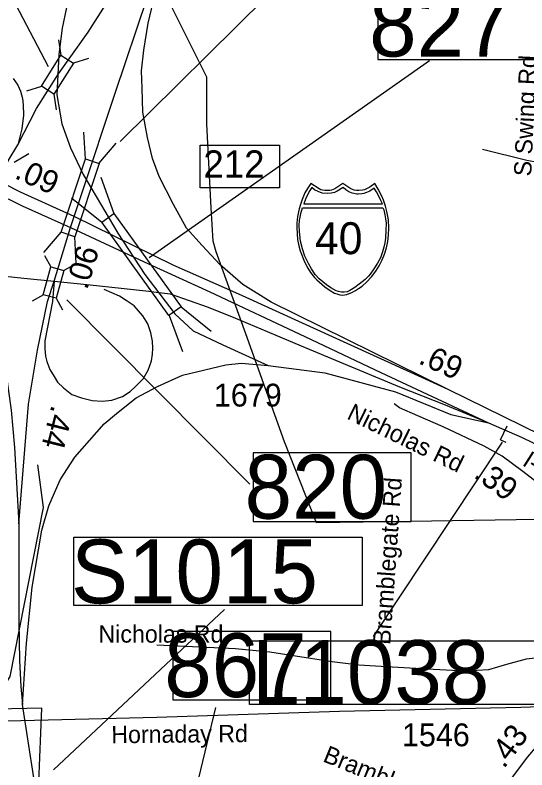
# Model space of a CAD drawing. Extents: x 1662474 to 1856135, y 779280 to 917889.
# Drawn here: x 1728098 to 1730904, y 841419 to 845555 of the extents above; entities that cross this region are included whole.
import ezdxf

# ---------------------------------------------------------------- set-up
doc = ezdxf.new("R2010")
doc.units = 0
for name, color, linetype in [('Exist Boundary Political City Limit New', 7, 'Continuous'), ('Exist Hydrographic Misc Water Feature', 7, 'Continuous'), ('Exist Road Non-System Type 51', 7, 'Continuous'), ('Exist Road Non-System Type 51 Label', 7, 'Continuous'), ('Exist Road Primary Interstate Divided Center Attributed', 7, 'Continuous'), ('Exist Road Primary Interstate Interchange CELL', 7, 'Continuous'), ('Exist Road Primary Interstate Mileage Hundredths English Label', 7, 'Continuous'), ('Exist Road Primary Interstate Ramp 1 Lane Attributed', 7, 'Continuous'), ('Exist Road Primary Interstate Service Mileage Tenths English Label', 7, 'Continuous'), ('Exist Road Primary Interstate Shield CELL', 7, 'Continuous'), ('Exist Road Primary Interstate Shield Number Label', 7, 'Continuous'), ('Exist Road Primary Interstate Structure Cantilever Sign CELL', 7, 'Continuous'), ('Exist Road Primary Interstate Structure Cantilever Sign Number Label', 7, 'Continuous'), ('Exist Road Primary Interstate Structure Ovrhead Sign CELL', 7, 'Continuous'), ('Exist Road Primary Interstate Structure Standard Bridge CELL', 7, 'Continuous'), ('Exist Road Primary Interstate Structure Standard Bridge Number Label', 7, 'Continuous'), ('Exist Road Secondary Mileage Hundredths English Label', 7, 'Continuous'), ('Exist Road Secondary Type 51 Attributed', 7, 'Continuous'), ('Exist Road Secondary Type 51 Label', 7, 'Continuous'), ('Exist Road Secondary Type 51 Number Label', 7, 'Continuous'), ('Exist Road Secondary Type 51 Undivided 4 Lane Attributed', 7, 'Continuous'), ('Exist Utilities Electrical Transmission Line', 7, 'Continuous'), ('Map Preparation Boundary City Limit Buffer Line', 7, 'Continuous')]:
    doc.layers.add(name, color=color, linetype=linetype)

msp = doc.modelspace()

# ---------------------------------------------------------------- linework, layer by layer
at = {"layer": 'Exist Boundary Political City Limit New'}
msp.add_lwpolyline([(1728966.6, 840478.9), (1728616.1, 840478.9), (1728384, 841145.8), (1728222.6, 841217.2), (1728245.1, 841758), (1727663.6, 841744.7), (1727677, 842078.7), (1726903, 842073), (1726933.9, 843311.2), (1725097.4, 843391.3), (1724920, 842817), (1724781.1, 842631.6), (1724245.4, 842247.5), (1723970.1, 842133.4), (1723936, 841683.4), (1723738.1, 841690.2), (1724113.5, 841015.1), (1724086.1, 840817.3), (1723847.4, 840442.2), (1723513, 840455.9), (1723368, 840465.5), (1723362.6, 840465.9), (1723345.5, 840467)], dxfattribs=at)
at = {"layer": 'Exist Hydrographic Misc Water Feature'}
msp.add_lwpolyline([(1725350.5, 839081.5), (1725456.3, 839722.7), (1725490.3, 839797.5), (1725666.5, 839902.2), (1726495.5, 840220.1), (1726621.4, 840352.1), (1726985.4, 840984.9), (1727119.5, 841041.2), (1727345.4, 841079.3), (1727529.4, 841170.7), (1727748.3, 841409.1), (1728070.5, 841931), (1728253.4, 842856.3), (1728222.4, 843089.9)], dxfattribs=at)
at = {"layer": 'Exist Road Non-System Type 51'}
for points in [[(1730964.1, 844746.4), (1730904.6, 844758.9), (1730660.9, 844818)], [(1730998.1, 842028.9), (1730950.1, 842030.4), (1730900.1, 842025.4), (1730791.5, 841996.5), (1730693.9, 841967.9), (1730564.8, 841959.8), (1730391.2, 841969.8), (1730164.8, 841981.4), (1729982.4, 841993.4), (1729835.6, 842012), (1729693.9, 842032.8), (1729493.9, 842065), (1729307.2, 842081.9), (1728876.1, 842102.6)]]:
    msp.add_lwpolyline(points, dxfattribs=at)
at = {"layer": 'Exist Road Primary Interstate Divided Center Attributed'}
for points in [[(1728112.4, 844843.8), (1728215, 845043.4), (1728336, 845233.5), (1728498.5, 845461.7), (1728697.2, 845776.2), (1728783.6, 845935.2), (1728918.5, 846249.8), (1729168.7, 847029)], [(1728421.7, 844452), (1728465.6, 844583.7), (1728647.1, 845126.4), (1728823.4, 845655.2), (1728943.1, 845995)], [(1728006.5, 844647.2), (1728059.5, 844756.5), (1728112.4, 844843.8)], [(1728421.7, 844452), (1728128.2, 844584.7), (1728038.8, 844631.2), (1728006.5, 844647.2)], [(1727979.4, 844587), (1728137.6, 844509.9), (1728401.4, 844391)], [(1728401.4, 844391), (1728421.7, 844452)], [(1730472, 843503.9), (1729324, 844024.9), (1728965.3, 844185.4), (1728421.7, 844452)], [(1728312.9, 844097.6), (1728401.4, 844391)], [(1728401.4, 844391), (1728829.1, 844192.2), (1729165.6, 844038.2), (1729686.5, 843793.2), (1730103.2, 843597.2), (1730693.2, 843319.9)], [(1727841.9, 844147.7), (1727974.6, 844132.2), (1728145.7, 844114), (1728312.9, 844097.6)], [(1727841.9, 844147.7), (1727915.8, 844011.6), (1727984.9, 843821.5), (1728048.9, 843584.7), (1728077.4, 843389.4), (1728094.7, 843185.5), (1728118, 842767.2)], [(1728118, 842767.2), (1728171.8, 843422.3), (1728220.2, 843719.5), (1728275.5, 843985.7), (1728312.9, 844097.6)], [(1728312.9, 844097.6), (1728509.5, 844076.9), (1728679.3, 844057.8), (1728830.5, 844041.4), (1728870.7, 844037.1), (1728948, 844026.7)], [(1728948, 844026.7), (1729157.2, 843954.1), (1729306.7, 843894.5), (1729480.4, 843821.1), (1729666.6, 843742.4), (1729898.6, 843645.6), (1730205, 843518.6), (1730456.9, 843420.1), (1730693.2, 843319.9)], [(1731734.5, 842913.9), (1730982.1, 843252.5), (1730472, 843503.9)], [(1730693.2, 843319.9), (1730877.6, 843240.9), (1731200.5, 843085.2), (1731356.4, 843010.7)], [(1728118, 842767.2), (1728118, 842231.4), (1728118, 842231.4), (1728121.5, 842018.9), (1728121.5, 842018.9), (1728130.1, 841875.4), (1728130.1, 841875.4), (1728138.8, 841776.9)], [(1728735.6, 839881.4), (1728700.9, 839952.8), (1728672.6, 840011.9), (1728601.5, 840153.6), (1728523.3, 840316.5), (1728477.7, 840422.8), (1728415.7, 840575.3), (1728374.9, 840682), (1728344.2, 840773.2), (1728259.7, 841023.4), (1728201, 841375.9), (1728138.8, 841776.9)]]:
    msp.add_lwpolyline(points, dxfattribs=at)
at = {"layer": 'Exist Road Primary Interstate Interchange CELL'}
msp.add_lwpolyline([(1729113.2, 844841.9), (1729548.1, 844841.9), (1729548.1, 844608.7), (1729113.2, 844608.7)], close=True, dxfattribs=at)
at = {"layer": 'Exist Road Primary Interstate Ramp 1 Lane Attributed'}
for points in [[(1728556.2, 845995.7), (1728463.9, 845822.9), (1728438.6, 845764.1), (1728408.6, 845697.2), (1728379.6, 845596.1), (1728355.7, 845484.1), (1728338.4, 845339), (1728326.3, 845117.7), (1728353.9, 844958.7), (1728402.3, 844827.4), (1728471.5, 844682.2), (1728661.6, 844360.7), (1728810.2, 844132.6), (1728974.4, 843918.3), (1729074.6, 843825), (1729237.1, 843748.9), (1729486, 843634.8)], [(1730472, 843503.9), (1729501.5, 843982.2), (1729346, 844079), (1729221.6, 844186.2), (1729123, 844291.6), (1729038.4, 844386.7), (1728965.8, 844516.3), (1728888.9, 844670.1), (1728850.8, 844768.6), (1728823.2, 844884.4), (1728799, 845022.7), (1728794.7, 845154), (1728791.2, 845249.1), (1728803.3, 845363.2), (1728827.5, 845510.1), (1728943.1, 845995)], [(1728088.4, 845207.2), (1728113.9, 845170.5), (1728127.1, 845137.2), (1728137.9, 845097), (1728142.7, 845062.4), (1728144.2, 845006.3), (1728135.7, 844932.4), (1728112.4, 844843.8)], [(1728312.9, 844097.6), (1728303.4, 843985.3), (1728261.9, 843770.1), (1728261.9, 843726), (1728265.4, 843685.4), (1728271.4, 843656.9), (1728287.8, 843613.7), (1728312, 843573.9), (1728331, 843542.8), (1728363.9, 843513.4), (1728409.7, 843476.3), (1728461.5, 843457.3), (1728521.2, 843442.6), (1728578.2, 843440), (1728628.3, 843444.3), (1728687.1, 843465.9), (1728728.6, 843491.8), (1728758.8, 843520.3), (1728801.1, 843561), (1728827.9, 843609.3), (1728845.2, 843661.2), (1728851.3, 843696.6), (1728853.9, 843729.5), (1728852.1, 843767.5), (1728842.6, 843813.3), (1728826.2, 843863.4), (1728799.4, 843906.6), (1728751.9, 843961.1), (1728706.9, 843991.3), (1728670.2, 844014.6), (1728587.3, 844050.9)], [(1728138.8, 841776.9), (1728161.2, 842113.9), (1728192.3, 842419.8), (1728245.1, 842732.7), (1728283.1, 842865.7), (1728345.3, 843007.5), (1728426.5, 843131.9), (1728586.4, 843315.1), (1728653.8, 843372.1), (1728762.7, 843458.6), (1728878.5, 843519), (1729016.7, 843581.3), (1729252.7, 843638.3), (1729337.4, 843646.9), (1729486, 843634.8)], [(1729486, 843634.8), (1729796.7, 843594.7), (1730183.8, 843491), (1730488, 843366.5), (1730693.2, 843319.9)]]:
    msp.add_lwpolyline(points, dxfattribs=at)
at = {"layer": 'Exist Road Primary Interstate Shield CELL'}
for points in [[(1729895.2, 844021.1), (1729904.6, 844022), (1729917.4, 844024.5), (1729929.8, 844028.5), (1729943.9, 844034.8), (1729964.7, 844046.3), (1729981.5, 844056.1), (1730000.8, 844069.1), (1730026.9, 844092.8), (1730053, 844120.3), (1730076, 844151.3), (1730094.2, 844180.3), (1730110.3, 844213.5), (1730123.7, 844244.4), (1730134.4, 844279.7), (1730141.4, 844313.9), (1730145, 844349.6), (1730147.4, 844389.2), (1730144.7, 844433.7), (1730137, 844479.3), (1730129.7, 844507.7), (1730118.7, 844541.6), (1730109.7, 844563.3), (1730088.8, 844601.7), (1730070.1, 844631.3), (1730042.9, 844612.1), (1730025.1, 844602.7), (1730014.3, 844597.8), (1730003.1, 844595.7), (1729982.6, 844593.2), (1729969.7, 844593.7), (1729957.8, 844596.4), (1729947.6, 844598.6), (1729939.4, 844602.7), (1729895.2, 844631.3), (1729850.9, 844602.7), (1729841.6, 844598.4), (1729832.1, 844596.4), (1729823, 844593.9), (1729807.8, 844593.2), (1729796.2, 844593.5), (1729784.4, 844595.7), (1729775, 844597.6), (1729764.5, 844602.7), (1729719.4, 844631.3), (1729701.6, 844605.6), (1729687.2, 844580.2), (1729671.8, 844544.3), (1729662.3, 844516.4), (1729655.5, 844493.6), (1729647.1, 844451.6), (1729642.8, 844415), (1729642.1, 844389.2), (1729646.8, 844324.7), (1729653.8, 844290.3), (1729661.1, 844262.5), (1729684.9, 844202.5), (1729702.9, 844168.9), (1729718.3, 844144.7), (1729739.9, 844117.6), (1729751.6, 844104.6), (1729796.4, 844065.4), (1729826.3, 844045), (1729850.2, 844032.1), (1729861.4, 844027.8), (1729879, 844022.9)], [(1729724.7, 844610.6), (1729713.8, 844593.6), (1729701.1, 844570.8), (1729690.9, 844547.1), (1729680.6, 844521), (1730112.1, 844520.8), (1730102.1, 844543.2), (1730091.3, 844565.8), (1730080.1, 844586.3), (1730066.4, 844606.2), (1730042.2, 844591), (1730024.5, 844582.7), (1730010.4, 844577.8), (1729998.4, 844575.1), (1729979.8, 844573.6), (1729971.5, 844574.1), (1729945.5, 844580), (1729928, 844587.1), (1729911.3, 844598.3), (1729897.7, 844611), (1729863.5, 844590.3), (1729848.4, 844583.6), (1729830.9, 844579.2), (1729811.9, 844576.8), (1729782.4, 844580), (1729759.4, 844587.9), (1729739.5, 844598.3)], [(1730114.7, 844499.5), (1730119.3, 844487.3), (1730125.7, 844460.3), (1730129, 844439.4), (1730132.4, 844415.5), (1730131.2, 844374.3), (1730129.2, 844331.7), (1730125.3, 844306.5), (1730120.1, 844283.6), (1730112.9, 844258.1), (1730101.4, 844224.3), (1730085.5, 844195.7), (1730065.6, 844163.8), (1730044.1, 844136), (1730034.8, 844124.4), (1730017.1, 844105.7), (1729984.9, 844079.9), (1729961.4, 844062.3), (1729933.2, 844045.6), (1729918.9, 844039.3), (1729902.2, 844035.8), (1729888.5, 844036.7), (1729871.9, 844041.2), (1729858.4, 844044.8), (1729829, 844060.8), (1729805.1, 844076.7), (1729765.4, 844109.3), (1729743.9, 844134.4), (1729723.9, 844163.8), (1729706, 844193.9), (1729686.9, 844233.6), (1729673.5, 844273.5), (1729663.7, 844316.6), (1729657.1, 844369.2), (1729656.4, 844401.3), (1729658.3, 844432.1), (1729661.2, 844448.3), (1729665.2, 844468.3), (1729673, 844499.3)]]:
    msp.add_lwpolyline(points, close=True, dxfattribs=at)
at = {"layer": 'Exist Road Primary Interstate Structure Cantilever Sign CELL'}
for q in [(1730796.1, 843304.2), (1730788.2, 843214.4)]:
    msp.add_line((1730759.6, 843228.2), q, dxfattribs=at)
at = {"layer": 'Exist Road Primary Interstate Structure Cantilever Sign Number Label'}
msp.add_line((1730767.8, 843214.6), (1730060.6, 842149.1), dxfattribs=at)
msp.add_lwpolyline([(1729384.1, 842126.8), (1730947.1, 842126.8), (1730947.1, 841777.8), (1729384.1, 841777.8)], close=True, dxfattribs=at)
at = {"layer": 'Exist Road Primary Interstate Structure Ovrhead Sign CELL'}
msp.add_line((1728308.1, 841419.8), (1729246, 842297.8), dxfattribs=at)
msp.add_lwpolyline([(1728421, 842694.5), (1730001.1, 842694.5), (1730001.1, 842320.3), (1728421, 842320.3)], close=True, dxfattribs=at)
at = {"layer": 'Exist Road Primary Interstate Structure Standard Bridge CELL'}
for p, q in [((1728335.5, 845419.7), (1728348.8, 845334.7)), ((1728500, 845316.3), (1728417.9, 845291.3)), ((1728243.3, 845163.8), (1728161.1, 845138.8)), ((1728310.8, 845121.4), (1728324.1, 845036.4)), ((1728484.1, 844766.9), (1728475.6, 844913.9)), ((1728557.2, 844741.9), (1728652, 844853.6)), ((1728173.5, 844793.8), (1728092.8, 844747.5)), ((1728567.9, 844667.1), (1728640.4, 844468.6)), ((1728407.8, 844553.1), (1728573.2, 844420.8)), ((1728255.4, 844254.6), (1728350.1, 844366.3)), ((1728433.4, 844193.7), (1728424.9, 844340.8)), ((1728259.4, 844237.4), (1728294.8, 844174.7)), ((1728428.5, 844190.4), (1728365.8, 844155)), ((1728253.9, 844022.3), (1728191.2, 843986.9)), ((1728323.3, 844003.1), (1728358.7, 843940.4)), ((1729008.3, 843956.1), (1729173.7, 843823.7)), ((1728942.6, 843909.3), (1729015.1, 843710.8))]:
    msp.add_line(p, q, dxfattribs=at)
for points in [[(1728417.9, 845291.3), (1728311.2, 845121.2), (1728242.1, 845164.6), (1728348.8, 845334.7)], [(1728350.1, 844366.3), (1728483.8, 844767), (1728558.5, 844741.5), (1728424.9, 844340.8)], [(1728640.4, 844468.6), (1729008.7, 843956.3), (1728941.4, 843908.4), (1728573.2, 844420.8)], [(1728365.8, 844155), (1728323.6, 844003), (1728252.6, 844022.7), (1728294.8, 844174.7)]]:
    msp.add_lwpolyline(points, close=True, dxfattribs=at)
at = {"layer": 'Exist Road Primary Interstate Structure Standard Bridge Number Label'}
for p, q in [((1728282.1, 845270.6), (1726185.4, 849263)), ((1728673.6, 844862.3), (1730409.7, 846578.9)), ((1728834.1, 844226.4), (1730370.9, 845306.6)), ((1728381, 843995.4), (1729385.7, 842984.9)), ((1728756.8, 839933.5), (1729198, 841760.4))]:
    msp.add_line(p, q, dxfattribs=at)
for points in [[(1730953.1, 845687.9), (1730086.6, 845687.9), (1730086.6, 845312.3), (1730953.1, 845312.3)], [(1730270, 843155.7), (1729403.6, 843155.7), (1729403.6, 842780), (1730270, 842780)], [(1729829.8, 842178), (1728963.4, 842178), (1728963.4, 841802.3), (1729829.8, 841802.3)]]:
    msp.add_lwpolyline(points, close=True, dxfattribs=at)
at = {"layer": 'Exist Road Secondary Type 51 Attributed'}
msp.add_lwpolyline([(1730961.7, 842992), (1730881.5, 843053.9), (1730769.1, 843138.6), (1730670.5, 843193.6), (1730445.3, 843298.4), (1730306.4, 843358.7), (1730205.5, 843402.4), (1730176.1, 843424.3)], dxfattribs=at)
at = {"layer": 'Exist Road Secondary Type 51 Undivided 4 Lane Attributed'}
msp.add_lwpolyline([(1729993.7, 840424.1), (1730093.6, 840491.6), (1730254.8, 840637.5), (1730343.9, 840741.8), (1730908.5, 841491.2), (1731128.6, 841748.8), (1731209.6, 841855.9), (1731312.4, 842000.2), (1731367.1, 842094.3), (1731402.7, 842164.8)], dxfattribs=at)
at = {"layer": 'Exist Utilities Electrical Transmission Line'}
for points in [[(1730962.4, 842790.5), (1730263.6, 842779.7), (1729751, 842773.2), (1729575.6, 843217.1), (1729363.7, 843807.8), (1729200.4, 844257.7), (1729185, 844315.8), (1729172.9, 844498.2), (1729149.8, 844956.5), (1729148.6, 845214.6), (1728925.3, 845665.2), (1728612, 846324.9), (1728474.8, 846604.4), (1728412.2, 846737.1), (1728051.5, 846887), (1727302.1, 847199), (1726499, 847525.5)], [(1731780.4, 841791.4), (1730871.2, 841760.9), (1729876.1, 841739.3), (1728874.7, 841705.7), (1727905.5, 841681.8), (1727112.4, 841654.1), (1726381.6, 841633.8), (1725714.6, 841608.8), (1725015.7, 841576), (1724388.6, 841516.5), (1723863.4, 841460), (1723544.8, 841431.3)]]:
    msp.add_lwpolyline(points, dxfattribs=at)
at = {"layer": 'Map Preparation Boundary City Limit Buffer Line'}
msp.add_lwpolyline([(1728966.6, 840478.9), (1728616.1, 840478.9), (1728384, 841145.8), (1728222.6, 841217.2), (1728245.1, 841758), (1727663.6, 841744.7), (1727677, 842078.7), (1726903, 842073), (1726933.9, 843311.2), (1725097.4, 843391.3), (1724920, 842817), (1724781.1, 842631.6), (1724245.4, 842247.5), (1723970.1, 842133.4), (1723936, 841683.4), (1723738.1, 841690.2), (1724113.5, 841015.1), (1724086.1, 840817.3), (1723847.4, 840442.2), (1723513, 840455.9), (1723368, 840465.5), (1723362.6, 840465.9), (1723345.5, 840467)], dxfattribs=at)

# ---------------------------------------------------------------- texts
at = {"layer": 'Exist Road Non-System Type 51 Label'}
for s, rotation, p in [('S Swing Rd', 87.3391, (1730927.7, 844670)), ('Bramblegate Rd', 85.9626, (1730154.5, 842102.4)), ('Hornaday Rd', 0.5017, (1728626, 841565.1)), ('Bramblegate Rd', 337.8199, (1729780.3, 841467.1))]:
    msp.add_text(s, height=95, rotation=rotation, dxfattribs=at).set_placement(p)
msp.add_text('Nicholas Rd', height=95, dxfattribs=at).set_placement((1728555.4, 842116.4))
at = {"layer": 'Exist Road Primary Interstate Interchange CELL'}
msp.add_text('212', height=150, dxfattribs=at).set_placement((1729130.8, 844663.5))
at = {"layer": 'Exist Road Primary Interstate Mileage Hundredths English Label'}
for s, rotation, p in [('.06', 73.2131, (1728493, 844045.3)), ('.44', 255.8429, (1728299.1, 843422.3))]:
    msp.add_text(s, height=125, rotation=rotation, dxfattribs=at).set_placement(p)
at = {"layer": 'Exist Road Primary Interstate Service Mileage Tenths English Label'}
for s, rotation, p in [('.09', 335.7384, (1728089.5, 844663.3)), ('.69', 335.591, (1730303.8, 843648.9))]:
    msp.add_text(s, height=125, rotation=rotation, dxfattribs=at).set_placement(p)
at = {"layer": 'Exist Road Primary Interstate Shield Number Label'}
msp.add_text('40', height=175, dxfattribs=at).set_placement((1729742.3, 844244.9))
at = {"layer": 'Exist Road Primary Interstate Structure Cantilever Sign Number Label'}
msp.add_text('L1038', height=350, dxfattribs=at).set_placement((1729396.7, 841779.9))
at = {"layer": 'Exist Road Primary Interstate Structure Ovrhead Sign CELL'}
msp.add_text('S1015', height=350, dxfattribs=at).set_placement((1728405, 842331.9))
at = {"layer": 'Exist Road Primary Interstate Structure Standard Bridge Number Label'}
for s, p in [('827', (1730039.2, 845327.9)), ('820', (1729356.2, 842795.6)), ('867', (1728916, 841817.9))]:
    msp.add_text(s, height=350, dxfattribs=at).set_placement(p)
at = {"layer": 'Exist Road Secondary Mileage Hundredths English Label'}
for s, rotation, p in [('.39', 322.9623, (1730607, 843026.1)), ('.43', 53.0049, (1730778.3, 841421.9))]:
    msp.add_text(s, height=125, rotation=rotation, dxfattribs=at).set_placement(p)
at = {"layer": 'Exist Road Secondary Type 51 Label'}
for s, rotation, p in [('Nicholas Rd', 334.0815, (1729911.4, 843345.2)), ('I-40 EBL', 327.6033, (1730873.5, 843091.2))]:
    msp.add_text(s, height=95, rotation=rotation, dxfattribs=at).set_placement(p)
at = {"layer": 'Exist Road Secondary Type 51 Number Label'}
for s, p in [('1679', (1729187.9, 843410)), ('1546', (1730219.1, 841548.5))]:
    msp.add_text(s, height=125, dxfattribs=at).set_placement(p)

doc.saveas('drawing.dxf')
